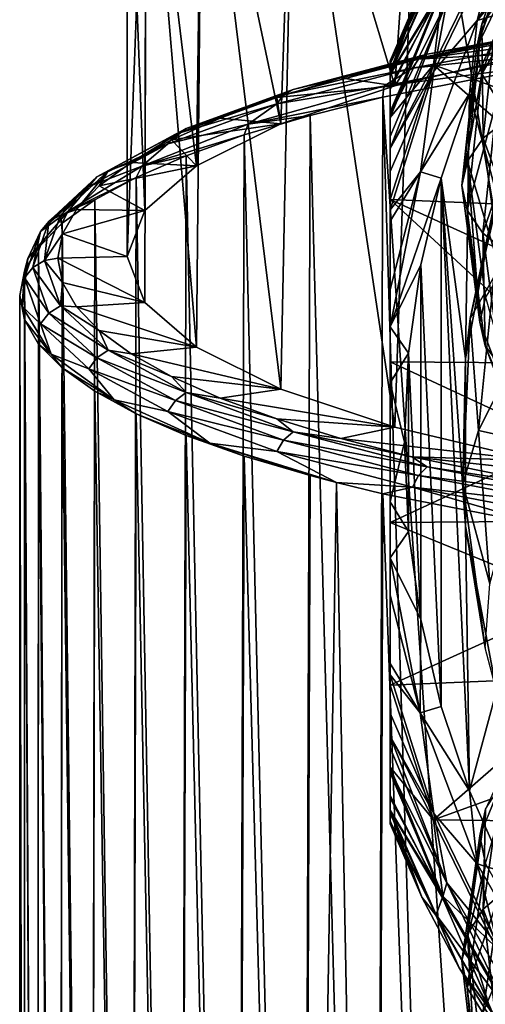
# Model space of a CAD drawing. Header units: metres. Extents: x -109 to 109, y -432 to 89.
# Tile 267 of 656: x -28.25 to -18.51, y -81.77 to -61.15. Entities that reach past the tile are written whole.
import ezdxf

# ---------------------------------------------------------------- set-up
doc = ezdxf.new("R2010")
doc.units = ezdxf.units.M
doc.layers.add('solid_506360_24502164', color=7, linetype='CONTINUOUS')

msp = doc.modelspace()

# ---------------------------------------------------------------- linework, layer by layer
at = {"layer": 'solid_506360_24502164'}
for points in [[(-25.634855, -65.146439, 56.34206), (-25.604977, -55.5, 56.514938), (-26, -55.5, 52)], [(-26, -66.109047, 52), (-26, -55.5, 52), (-25.604977, -55.5, 47.485062)], [(-26, -66.109047, 52), (-25.634855, -65.146439, 56.34206), (-26, -55.5, 52)], [(-25.634855, -67.071663, 47.65794), (-26, -66.109047, 52), (-25.604977, -55.5, 47.485062)], [(-25.634855, -65.146439, 56.34206), (-24.552097, -64.212364, 60.555386), (-25.604977, -55.5, 56.514938)], [(-24.552095, -68.005737, 43.444611), (-25.634855, -67.071663, 47.65794), (-25.604977, -55.5, 47.485062)], [(-24.552097, -64.212364, 60.555386), (-24.43203, -55.5, 60.892437), (-25.604977, -55.5, 56.514938)], [(-24.552095, -68.005737, 43.444611), (-25.604977, -55.5, 47.485062), (-24.43203, -55.5, 43.107563)], [(-24.552097, -64.212364, 60.555386), (-22.788128, -63.333874, 64.518005), (-24.43203, -55.5, 60.892437)], [(-22.788122, -68.884224, 39.481987), (-24.552095, -68.005737, 43.444611), (-24.43203, -55.5, 43.107563)], [(-22.788128, -63.333874, 64.518005), (-22.516661, -55.5, 65), (-24.43203, -55.5, 60.892437)], [(-22.788122, -68.884224, 39.481987), (-24.43203, -55.5, 43.107563), (-22.516661, -55.5, 39)], [(-22.788128, -63.333874, 64.518005), (-20.401289, -62.535793, 68.11792), (-22.516661, -55.5, 65)], [(-20.401278, -69.682312, 35.882065), (-22.788122, -68.884224, 39.481987), (-22.516661, -55.5, 39)], [(-20.401289, -62.535793, 68.11792), (-19.917091, -55.5, 68.71254), (-22.516661, -55.5, 65)], [(-20.401278, -69.682312, 35.882065), (-22.516661, -55.5, 39), (-19.917091, -55.5, 35.28746)], [(-20.401289, -62.535793, 68.11792), (-17.466312, -61.839325, 71.259476), (-19.917091, -55.5, 68.71254)], [(-17.466293, -70.378777, 32.740505), (-20.401278, -69.682312, 35.882065), (-19.917091, -55.5, 35.28746)], [(-17.466312, -61.839325, 71.259476), (-16.712542, -55.5, 71.917091), (-19.917091, -55.5, 68.71254)], [(-17.466293, -70.378777, 32.740505), (-19.917091, -55.5, 35.28746), (-16.712542, -55.5, 32.082909)], [(-18.675463, -61.171181, 294.428619), (-17.173046, -59.363914, 294.5), (-16.983206, -58.24025, 294.428619)], [(-18.675463, -61.171181, 294.428619), (-16.983206, -58.24025, 294.428619), (-18.248299, -59.464355, 294.220978)], [(-17.609644, -58.439423, 921.846008), (-18.692152, -61.747894, 920.234253), (-17.716063, -58.93671, 922.365356)], [(-17.609644, -58.439423, 921.846008), (-18.578197, -61.243336, 919.740417), (-18.692152, -61.747894, 920.234253)], [(-18.25396, -60.799179, 919.256775), (-18.578197, -61.243336, 919.740417), (-17.609644, -58.439423, 921.846008)], [(-17.716063, -58.93671, 922.365356), (-18.692152, -61.747894, 920.234253), (-17.611555, -59.499252, 922.807617)], [(-19.588058, -62.099483, 271.621307), (-18.291603, -59.439342, 271.621307), (-15.593861, -63.540794, 267.378693)], [(-19.395554, -60.498821, 272.241974), (-18.291603, -59.439342, 271.621307), (-19.588058, -62.099483, 271.621307)], [(-19.586092, -62.22921, 294.220978), (-18.248299, -59.464355, 294.220978), (-19.31176, -60.774242, 293.896912)], [(-18.675463, -61.171181, 294.428619), (-18.248299, -59.464355, 294.220978), (-19.586092, -62.22921, 294.220978)], [(-18.692152, -61.747894, 920.234253), (-18.580215, -62.28878, 920.682373), (-17.611555, -59.499252, 922.807617)], [(-18.675463, -61.171181, 294.428619), (-18.081402, -60.994305, 294.5), (-17.173046, -59.363914, 294.5)], [(-17.611555, -59.499252, 922.807617), (-18.580215, -62.28878, 920.682373), (-17.305862, -60.073784, 923.164063)], [(-19.538841, -60.099804, 292.36438), (-20.5, -62.284122, 292.363647), (-19.402166, -60.465759, 293.488617)], [(-19.538841, -60.099804, 292.36438), (-20.5, -62.01564, 291.208344), (-20.5, -62.07653, 291.763214)], [(-19.538841, -60.099804, 292.36438), (-19.833677, -60.48027, 291.208344), (-20.5, -62.01564, 291.208344)], [(-19.538841, -60.099804, 292.36438), (-20.5, -62.07653, 291.763214), (-20.5, -62.266365, 292.325684)], [(-19.538841, -60.099804, 292.36438), (-20.5, -62.266365, 292.325684), (-20.5, -62.284122, 292.363647)], [(-19.5373, -60.110279, 272.966187), (-20.5, -62.298695, 272.970154), (-19.833677, -60.48027, 273.742645)], [(-19.5373, -60.110279, 272.966187), (-19.395554, -60.498821, 272.241974), (-20.5, -62.298695, 272.970154)], [(-18.580215, -62.28878, 920.682373), (-18.257708, -62.81646, 921.074341), (-17.305862, -60.073784, 923.164063)], [(-19.31176, -60.774242, 293.896912), (-19.402166, -60.465759, 293.488617), (-20.5, -63.137363, 293.488617)], [(-20.5, -62.607243, 292.901031), (-20.5, -63.137363, 293.488617), (-19.402166, -60.465759, 293.488617)], [(-20.5, -62.607243, 292.901031), (-19.402166, -60.465759, 293.488617), (-20.5, -62.284122, 292.363647)], [(-19.833677, -60.48027, 273.742645), (-20.5, -62.298695, 272.970154), (-20.5, -62.230118, 273.067688)], [(-19.833677, -60.48027, 273.742645), (-20.5, -62.230118, 273.067688), (-20.5, -62.065647, 273.413696)], [(-19.833677, -60.48027, 273.742645), (-20.5, -62.065647, 273.413696), (-20.5, -62.01564, 273.742645)], [(-19.833677, -60.48027, 291.208344), (-20.5, -62.01564, 273.742645), (-20.5, -62.01564, 291.208344)], [(-19.833677, -60.48027, 291.208344), (-19.833677, -60.48027, 273.742645), (-20.5, -62.01564, 273.742645)], [(-19.395554, -60.498821, 272.241974), (-19.588058, -62.099483, 271.621307), (-20.5, -63.201412, 272.242432)], [(-19.395554, -60.498821, 272.241974), (-20.5, -63.201412, 272.242432), (-20.5, -63.08025, 272.310974)], [(-19.395554, -60.498821, 272.241974), (-20.5, -63.08025, 272.310974), (-20.5, -62.552429, 272.694458)], [(-19.395554, -60.498821, 272.241974), (-20.5, -62.552429, 272.694458), (-20.5, -62.298695, 272.970154)], [(-20.5, -63.6008, 293.789276), (-19.31176, -60.774242, 293.896912), (-20.5, -63.137363, 293.488617)], [(-20.5, -63.6008, 293.789276), (-20.5, -63.851368, 293.897034), (-19.31176, -60.774242, 293.896912)], [(-19.586092, -62.22921, 294.220978), (-19.31176, -60.774242, 293.896912), (-20.5, -63.851368, 293.897034)], [(-18.25396, -60.799179, 919.256775), (-18.552286, -63.633942, 917.100525), (-18.578197, -61.243336, 919.740417)], [(-18.043921, -63.232548, 916.742615), (-18.552286, -63.633942, 917.100525), (-18.25396, -60.799179, 919.256775)], [(-18.081402, -60.994305, 294.5), (-18.83536, -62.701424, 294.5), (-18.2747, -64.800453, 294.5)], [(-18.675463, -61.171181, 294.428619), (-18.83536, -62.701424, 294.5), (-18.081402, -60.994305, 294.5)], [(-19.866432, -64.339088, 294.428619), (-18.83536, -62.701424, 294.5), (-18.675463, -61.171181, 294.428619)], [(-19.866432, -64.339088, 294.428619), (-18.675463, -61.171181, 294.428619), (-19.586092, -62.22921, 294.220978)], [(-20.045759, -61.988949, 70.584572), (-16.687899, -61.314552, 73.626572), (-17.466312, -61.839325, 71.259476)], [(-19.725224, -61.875874, 71.327309), (-16.687899, -61.314552, 73.626572), (-20.045759, -61.988949, 70.584572)], [(-16.575024, -61.343838, 74.399376), (-19.901573, -61.981091, 71.524918), (-16.682402, -61.529873, 74.586678)], [(-19.725224, -61.875874, 71.327309), (-19.901573, -61.981091, 71.524918), (-16.575024, -61.343838, 74.399376)], [(-16.427612, -61.244164, 74.176765), (-16.687899, -61.314552, 73.626572), (-19.725224, -61.875874, 71.327309)], [(-16.427612, -61.244164, 74.176765), (-19.725224, -61.875874, 71.327309), (-16.575024, -61.343838, 74.399376)], [(-18.578197, -61.243336, 919.740417), (-18.999039, -64.624718, 917.996399), (-18.692152, -61.747894, 920.234253)], [(-18.578197, -61.243336, 919.740417), (-18.881824, -64.112938, 917.528992), (-18.999039, -64.624718, 917.996399)], [(-18.552286, -63.633942, 917.100525), (-18.881824, -64.112938, 917.528992), (-18.578197, -61.243336, 919.740417)], [(-16.682402, -61.529873, 74.586678), (-20.030031, -62.171162, 71.694008), (-17.231384, -61.861256, 74.342316)], [(-19.901573, -61.981091, 71.524918), (-20.030031, -62.171162, 71.694008), (-16.682402, -61.529873, 74.586678)], [(-18.692152, -61.747894, 920.234253), (-18.999039, -64.624718, 917.996399), (-18.580215, -62.28878, 920.682373)], [(-19.901573, -61.981091, 71.524918), (-22.726633, -62.722969, 68.17852), (-20.030031, -62.171162, 71.694008)], [(-22.525974, -62.61137, 68.009697), (-22.726633, -62.722969, 68.17852), (-19.901573, -61.981091, 71.524918)], [(-19.725224, -61.875874, 71.327309), (-21.530149, -62.371334, 68.859749), (-22.525974, -62.61137, 68.009697)], [(-19.725224, -61.875874, 71.327309), (-22.525974, -62.61137, 68.009697), (-19.901573, -61.981091, 71.524918)], [(-19.725224, -61.875874, 71.327309), (-20.045759, -61.988949, 70.584572), (-21.530149, -62.371334, 68.859749)], [(-21.530149, -62.371334, 68.859749), (-20.045759, -61.988949, 70.584572), (-20.401289, -62.535793, 68.11792)], [(-17.231384, -61.861256, 74.342316), (-20.629072, -62.545261, 71.256966), (-17.199749, -62.0998, 74.415405)], [(-20.030031, -62.171162, 71.694008), (-20.629072, -62.545261, 71.256966), (-17.231384, -61.861256, 74.342316)], [(-20.5, -62.01564, 273.742645), (-20.5, -77.98436, 273.742645), (-20.5, -77.98436, 291.208344)], [(-20.5, -62.01564, 273.742645), (-20.5, -62.065647, 273.413696), (-20.5, -77.98436, 273.742645)], [(-20.5, -62.01564, 291.208344), (-20.5, -62.01564, 273.742645), (-20.5, -77.98436, 291.208344)], [(-20.5, -77.92347, 291.763214), (-20.5, -62.01564, 291.208344), (-20.5, -77.98436, 291.208344)], [(-20.5, -77.92347, 291.763214), (-20.5, -62.07653, 291.763214), (-20.5, -62.01564, 291.208344)], [(-20.045759, -61.988949, 70.584572), (-17.466312, -61.839325, 71.259476), (-20.401289, -62.535793, 68.11792)], [(-20.030031, -62.171162, 71.694008), (-22.872797, -62.91769, 68.326645), (-20.629072, -62.545261, 71.256966)], [(-22.726633, -62.722969, 68.17852), (-22.872797, -62.91769, 68.326645), (-20.030031, -62.171162, 71.694008)], [(-17.199749, -62.0998, 74.415405), (-20.650057, -62.774597, 71.282799), (-17.283352, -112.939568, 74.35099)], [(-20.629072, -62.545261, 71.256966), (-20.650057, -62.774597, 71.282799), (-17.199749, -62.0998, 74.415405)], [(-20.5, -62.065647, 273.413696), (-20.5, -77.934303, 273.413513), (-20.5, -77.98436, 273.742645)], [(-20.5, -62.065647, 273.413696), (-20.5, -62.230118, 273.067688), (-20.5, -77.934303, 273.413513)], [(-20.5, -77.733635, 292.325684), (-20.5, -62.266365, 292.325684), (-20.5, -62.07653, 291.763214)], [(-20.5, -77.92347, 291.763214), (-20.5, -77.733635, 292.325684), (-20.5, -62.07653, 291.763214)], [(-20.5, -64.914711, 271.621307), (-19.588058, -62.099483, 271.621307), (-16.151886, -65.100365, 267.378693)], [(-20.5, -63.852718, 271.945038), (-19.588058, -62.099483, 271.621307), (-20.5, -64.914711, 271.621307)], [(-20.5, -63.201412, 272.242432), (-19.588058, -62.099483, 271.621307), (-20.5, -63.852718, 271.945038)], [(-19.586092, -62.22921, 294.220978), (-20.5, -63.851368, 293.897034), (-20.5, -64.329422, 294.051422)], [(-20.5, -65.130615, 294.22168), (-19.586092, -62.22921, 294.220978), (-20.5, -64.329422, 294.051422)], [(-19.866432, -64.339088, 294.428619), (-19.586092, -62.22921, 294.220978), (-20.5, -65.130615, 294.22168)], [(-20.5, -62.230118, 273.067688), (-20.5, -77.769684, 273.067383), (-20.5, -77.934303, 273.413513)], [(-20.5, -62.230118, 273.067688), (-20.5, -62.298695, 272.970154), (-20.5, -77.769684, 273.067383)], [(-19.588058, -62.099483, 271.621307), (-15.593861, -63.540794, 267.378693), (-16.151886, -65.100365, 267.378693)], [(-22.869789, -62.780731, 67.013084), (-21.530149, -62.371334, 68.859749), (-20.401289, -62.535793, 68.11792)], [(-22.525974, -62.61137, 68.009697), (-21.530149, -62.371334, 68.859749), (-22.869789, -62.780731, 67.013084)], [(-20.5, -77.715874, 292.363647), (-20.5, -62.284122, 292.363647), (-20.5, -62.266365, 292.325684)], [(-20.5, -77.733635, 292.325684), (-20.5, -77.715874, 292.363647), (-20.5, -62.266365, 292.325684)], [(-20.5, -77.392761, 292.901031), (-20.5, -62.607243, 292.901031), (-20.5, -62.284122, 292.363647)], [(-20.5, -77.715874, 292.363647), (-20.5, -77.392761, 292.901031), (-20.5, -62.284122, 292.363647)], [(-20.5, -62.298695, 272.970154), (-20.5, -77.701286, 272.970123), (-20.5, -77.769684, 273.067383)], [(-20.5, -62.298695, 272.970154), (-20.5, -62.552429, 272.694458), (-20.5, -77.701286, 272.970123)], [(-18.999039, -64.624718, 917.996399), (-18.883875, -65.143265, 918.450806), (-18.580215, -62.28878, 920.682373)], [(-18.580215, -62.28878, 920.682373), (-18.883875, -65.143265, 918.450806), (-18.257708, -62.81646, 921.074341)], [(-22.525974, -62.61137, 68.009697), (-24.053991, -63.214382, 65.057007), (-24.767481, -63.431747, 64.309219)], [(-22.525974, -62.61137, 68.009697), (-24.767481, -63.431747, 64.309219), (-22.726633, -62.722969, 68.17852)], [(-22.525974, -62.61137, 68.009697), (-22.869789, -62.780731, 67.013084), (-24.053991, -63.214382, 65.057007)], [(-20.629072, -62.545261, 71.256966), (-23.471468, -63.338818, 67.677475), (-20.650057, -62.774597, 71.282799)], [(-22.872797, -62.91769, 68.326645), (-23.471468, -63.338818, 67.677475), (-20.629072, -62.545261, 71.256966)], [(-22.869789, -62.780731, 67.013084), (-20.401289, -62.535793, 68.11792), (-22.788128, -63.333874, 64.518005)], [(-20.5, -62.552429, 272.694458), (-20.5, -77.447403, 272.694305), (-20.5, -77.701286, 272.970123)], [(-20.5, -62.552429, 272.694458), (-20.5, -63.08025, 272.310974), (-20.5, -77.447403, 272.694305)], [(-20.5, -62.607243, 292.901031), (-20.5, -76.86264, 293.488617), (-20.5, -63.137363, 293.488617)], [(-20.5, -77.392761, 292.901031), (-20.5, -76.86264, 293.488617), (-20.5, -62.607243, 292.901031)], [(-22.726633, -62.722969, 68.17852), (-24.987394, -63.550392, 64.446266), (-22.872797, -62.91769, 68.326645)], [(-24.767481, -63.431747, 64.309219), (-24.987394, -63.550392, 64.446266), (-22.726633, -62.722969, 68.17852)], [(-24.053991, -63.214382, 65.057007), (-22.869789, -62.780731, 67.013084), (-22.788128, -63.333874, 64.518005)], [(-23.471468, -63.338818, 67.677475), (-22.174761, -63.157032, 69.507538), (-20.650057, -62.774597, 71.282799)], [(-20.650057, -62.774597, 71.282799), (-22.174761, -63.157032, 69.507538), (-20.797663, -113.729019, 71.123459)], [(-20.650057, -62.774597, 71.282799), (-20.797663, -113.729019, 71.123459), (-19.108057, -113.332405, 72.81221)], [(-20.650057, -62.774597, 71.282799), (-19.108057, -113.332405, 72.81221), (-17.283352, -112.939568, 74.35099)], [(-19.866432, -64.339088, 294.428619), (-19.428518, -64.470772, 294.5), (-18.83536, -62.701424, 294.5)], [(-18.83536, -62.701424, 294.5), (-19.428518, -64.470772, 294.5), (-18.918947, -68.246971, 294.5)], [(-18.83536, -62.701424, 294.5), (-18.918947, -68.246971, 294.5), (-18.2747, -64.800453, 294.5)], [(-18.883875, -65.143265, 918.450806), (-18.556095, -65.62265, 918.879883), (-18.257708, -62.81646, 921.074341)], [(-18.257708, -62.81646, 921.074341), (-18.556095, -65.62265, 918.879883), (-17.758953, -63.286854, 921.370239)], [(-22.872797, -62.91769, 68.326645), (-25.147583, -63.750244, 64.571243), (-23.471468, -63.338818, 67.677475)], [(-24.987394, -63.550392, 64.446266), (-25.147583, -63.750244, 64.571243), (-22.872797, -62.91769, 68.326645)], [(-25.073036, -63.669285, 63.005066), (-24.053991, -63.214382, 65.057007), (-22.788128, -63.333874, 64.518005)], [(-24.767481, -63.431747, 64.309219), (-24.053991, -63.214382, 65.057007), (-25.073036, -63.669285, 63.005066)], [(-22.174761, -63.157032, 69.507538), (-23.550217, -63.566296, 67.607765), (-22.336079, -114.117546, 69.301193)], [(-23.471468, -63.338818, 67.677475), (-23.550217, -63.566296, 67.607765), (-22.174761, -63.157032, 69.507538)], [(-22.174761, -63.157032, 69.507538), (-22.336079, -114.117546, 69.301193), (-20.797663, -113.729019, 71.123459)], [(-20.5, -63.08025, 272.310974), (-20.5, -76.919739, 272.310974), (-20.5, -77.447403, 272.694305)], [(-20.5, -63.08025, 272.310974), (-20.5, -63.201412, 272.242432), (-20.5, -76.919739, 272.310974)], [(-20.5, -76.399223, 293.789276), (-20.5, -63.6008, 293.789276), (-20.5, -63.137363, 293.488617)], [(-20.5, -76.86264, 293.488617), (-20.5, -76.399223, 293.789276), (-20.5, -63.137363, 293.488617)], [(-20.5, -63.201412, 272.242432), (-20.5, -76.798599, 272.242432), (-20.5, -76.919739, 272.310974)], [(-20.5, -63.201412, 272.242432), (-20.5, -63.852718, 271.945038), (-20.5, -76.798599, 272.242432)], [(-18.043921, -63.232548, 916.742615), (-17.684084, -65.98912, 914.65332), (-18.552286, -63.633942, 917.100525)], [(-24.767481, -63.431747, 64.309219), (-25.918896, -64.142357, 60.871185), (-26.401962, -64.316734, 60.317295)], [(-24.767481, -63.431747, 64.309219), (-26.401962, -64.316734, 60.317295), (-24.987394, -63.550392, 64.446266)], [(-24.767481, -63.431747, 64.309219), (-25.073036, -63.669285, 63.005066), (-25.918896, -64.142357, 60.871185)], [(-23.471468, -63.338818, 67.677475), (-25.691639, -64.22023, 63.701694), (-23.550217, -63.566296, 67.607765)], [(-25.147583, -63.750244, 64.571243), (-25.691639, -64.22023, 63.701694), (-23.471468, -63.338818, 67.677475)], [(-25.073036, -63.669285, 63.005066), (-22.788128, -63.333874, 64.518005), (-24.552097, -64.212364, 60.555386)], [(-18.556095, -65.62265, 918.879883), (-18.049189, -66.023758, 919.239929), (-17.758953, -63.286854, 921.370239)], [(-24.987394, -63.550392, 64.446266), (-26.635794, -64.442909, 60.420361), (-25.147583, -63.750244, 64.571243)], [(-26.401962, -64.316734, 60.317295), (-26.635794, -64.442909, 60.420361), (-24.987394, -63.550392, 64.446266)], [(-25.918896, -64.142357, 60.871185), (-25.073036, -63.669285, 63.005066), (-24.552097, -64.212364, 60.555386)], [(-25.691639, -64.22023, 63.701694), (-24.765755, -63.999611, 65.596062), (-23.550217, -63.566296, 67.607765)], [(-23.550217, -63.566296, 67.607765), (-24.765755, -63.999611, 65.596062), (-23.710093, -114.486183, 67.363731)], [(-23.550217, -63.566296, 67.607765), (-23.710093, -114.486183, 67.363731), (-22.336079, -114.117546, 69.301193)], [(-20.5, -76.148636, 293.897034), (-20.5, -63.851368, 293.897034), (-20.5, -63.6008, 293.789276)], [(-20.5, -76.399223, 293.789276), (-20.5, -76.148636, 293.897034), (-20.5, -63.6008, 293.789276)], [(-18.552286, -63.633942, 917.100525), (-18.18231, -66.44899, 914.932678), (-18.881824, -64.112938, 917.528992)], [(-17.684084, -65.98912, 914.65332), (-18.18231, -66.44899, 914.932678), (-18.552286, -63.633942, 917.100525)], [(-25.147583, -63.750244, 64.571243), (-26.80612, -64.648254, 60.52058), (-25.691639, -64.22023, 63.701694)], [(-26.635794, -64.442909, 60.420361), (-26.80612, -64.648254, 60.52058), (-25.147583, -63.750244, 64.571243)], [(-20.5, -75.670677, 294.051392), (-20.5, -64.329422, 294.051422), (-20.5, -63.851368, 293.897034)], [(-20.5, -76.148636, 293.897034), (-20.5, -75.670677, 294.051392), (-20.5, -63.851368, 293.897034)], [(-20.5, -63.852718, 271.945038), (-20.5, -64.914711, 271.621307), (-20.5, -76.147385, 271.945068)], [(-20.5, -63.852718, 271.945038), (-20.5, -76.147385, 271.945068), (-20.5, -76.798599, 272.242432)], [(-24.765755, -63.999611, 65.596062), (-25.811716, -64.454147, 63.486088), (-24.910021, -114.824402, 65.329803)], [(-25.691639, -64.22023, 63.701694), (-25.811716, -64.454147, 63.486088), (-24.765755, -63.999611, 65.596062)], [(-24.765755, -63.999611, 65.596062), (-24.910021, -114.824402, 65.329803), (-23.710093, -114.486183, 67.363731)], [(-18.822788, -67.411057, 325.5), (-18.040407, -64.038147, 325.5), (-18.2747, -64.800453, 294.5)], [(-18.328732, -66.540848, 330.975433), (-18.040407, -64.038147, 325.5), (-18.822788, -67.411057, 325.5)], [(-25.691639, -64.22023, 63.701694), (-27.239662, -65.166374, 59.433887), (-25.811716, -64.454147, 63.486088)], [(-26.80612, -64.648254, 60.52058), (-27.239662, -65.166374, 59.433887), (-25.691639, -64.22023, 63.701694)], [(-26.584429, -64.630241, 58.670486), (-25.918896, -64.142357, 60.871185), (-24.552097, -64.212364, 60.555386)], [(-26.401962, -64.316734, 60.317295), (-25.918896, -64.142357, 60.871185), (-26.584429, -64.630241, 58.670486)], [(-26.584429, -64.630241, 58.670486), (-24.552097, -64.212364, 60.555386), (-25.634855, -65.146439, 56.34206)], [(-18.881824, -64.112938, 917.528992), (-18.620619, -67.484642, 915.744019), (-18.999039, -64.624718, 917.996399)], [(-18.881824, -64.112938, 917.528992), (-18.505276, -66.962402, 915.305786), (-18.620619, -67.484642, 915.744019)], [(-18.18231, -66.44899, 914.932678), (-18.505276, -66.962402, 915.305786), (-18.881824, -64.112938, 917.528992)], [(-26.635794, -64.442909, 60.420361), (-27.638111, -65.379234, 56.19688), (-26.80612, -64.648254, 60.52058)], [(-27.39587, -65.245201, 56.129246), (-27.638111, -65.379234, 56.19688), (-26.635794, -64.442909, 60.420361)], [(-26.401962, -64.316734, 60.317295), (-27.06394, -65.129318, 56.4193), (-27.39587, -65.245201, 56.129246)], [(-26.401962, -64.316734, 60.317295), (-27.39587, -65.245201, 56.129246), (-26.635794, -64.442909, 60.420361)], [(-27.239662, -65.166374, 59.433887), (-26.679626, -64.926704, 61.292519), (-25.811716, -64.454147, 63.486088)], [(-26.401962, -64.316734, 60.317295), (-26.584429, -64.630241, 58.670486), (-27.06394, -65.129318, 56.4193)], [(-25.811716, -64.454147, 63.486088), (-26.679626, -64.926704, 61.292519), (-25.929518, -115.123734, 63.217503)], [(-25.811716, -64.454147, 63.486088), (-25.929518, -115.123734, 63.217503), (-24.910021, -114.824402, 65.329803)], [(-20.5, -74.869385, 294.22168), (-20.5, -65.130615, 294.22168), (-20.5, -64.329422, 294.051422)], [(-20.5, -75.670677, 294.051392), (-20.5, -74.869385, 294.22168), (-20.5, -64.329422, 294.051422)], [(-20.5, -67.581421, 294.43335), (-19.428518, -64.470772, 294.5), (-19.866432, -64.339088, 294.428619)], [(-19.866432, -64.339088, 294.428619), (-20.5, -65.130615, 294.22168), (-20.5, -65.370529, 294.258484)], [(-20.5, -66.800545, 294.39624), (-19.866432, -64.339088, 294.428619), (-20.5, -65.370529, 294.258484)], [(-20.5, -66.800545, 294.39624), (-20.5, -67.581421, 294.43335), (-19.866432, -64.339088, 294.428619)], [(-20.5, -67.581421, 294.43335), (-19.855919, -66.287552, 294.5), (-19.428518, -64.470772, 294.5)], [(-19.428518, -64.470772, 294.5), (-19.855919, -66.287552, 294.5), (-19.428518, -75.529228, 294.5)], [(-19.428518, -64.470772, 294.5), (-18.918947, -71.753029, 294.5), (-18.918947, -68.246971, 294.5)], [(-19.428518, -64.470772, 294.5), (-18.83536, -77.298576, 294.5), (-18.918947, -71.753029, 294.5)], [(-19.428518, -64.470772, 294.5), (-19.428518, -75.529228, 294.5), (-18.83536, -77.298576, 294.5)], [(-26.80612, -64.648254, 60.52058), (-27.814566, -65.590294, 56.271294), (-27.239662, -65.166374, 59.433887)], [(-27.638111, -65.379234, 56.19688), (-27.814566, -65.590294, 56.271294), (-26.80612, -64.648254, 60.52058)], [(-27.06394, -65.129318, 56.4193), (-26.584429, -64.630241, 58.670486), (-25.634855, -65.146439, 56.34206)], [(-18.999039, -64.624718, 917.996399), (-18.620619, -67.484642, 915.744019), (-18.883875, -65.143265, 918.450806)], [(-26.679626, -64.926704, 61.292519), (-27.362331, -65.413857, 59.030937), (-26.764999, -115.377136, 61.043549)], [(-27.239662, -65.166374, 59.433887), (-27.362331, -65.413857, 59.030937), (-26.679626, -64.926704, 61.292519)], [(-26.679626, -64.926704, 61.292519), (-26.764999, -115.377136, 61.043549), (-25.929518, -115.123734, 63.217503)], [(-20.5, -68.317757, 271.068909), (-20.5, -75.085289, 271.621307), (-20.5, -64.914711, 271.621307)], [(-20.5, -76.147385, 271.945068), (-20.5, -64.914711, 271.621307), (-20.5, -75.085289, 271.621307)], [(-20.5, -64.914711, 271.621307), (-16.554359, -66.707123, 267.378693), (-16.797403, -68.345589, 267.378693)], [(-20.5, -68.317757, 271.068909), (-20.5, -64.914711, 271.621307), (-16.797403, -68.345589, 267.378693)], [(-20.5, -64.914711, 271.621307), (-16.151886, -65.100365, 267.378693), (-16.554359, -66.707123, 267.378693)], [(-18.822788, -67.411057, 325.5), (-18.2747, -64.800453, 294.5), (-18.918947, -68.246971, 294.5)], [(-27.39587, -65.245201, 56.129246), (-27.06394, -65.129318, 56.4193), (-27.353226, -65.63591, 54.134193)], [(-27.353226, -65.63591, 54.134193), (-27.06394, -65.129318, 56.4193), (-25.634855, -65.146439, 56.34206)], [(-20.5, -74.629669, 294.258453), (-20.5, -65.370529, 294.258484), (-20.5, -65.130615, 294.22168)], [(-20.5, -74.629669, 294.258453), (-20.5, -65.130615, 294.22168), (-20.5, -74.869385, 294.22168)], [(-27.239662, -65.166374, 59.433887), (-28.082033, -66.15329, 54.982216), (-27.362331, -65.413857, 59.030937)], [(-27.814566, -65.590294, 56.271294), (-28.082033, -66.15329, 54.982216), (-27.239662, -65.166374, 59.433887)], [(-27.39587, -65.245201, 56.129246), (-27.353226, -65.63591, 54.134193), (-27.729361, -66.195518, 51.842632)], [(-27.39587, -65.245201, 56.129246), (-27.729361, -66.195518, 51.842632), (-27.638111, -65.379234, 56.19688)], [(-27.353226, -65.63591, 54.134193), (-25.634855, -65.146439, 56.34206), (-26, -66.109047, 52)], [(-18.883875, -65.143265, 918.450806), (-18.507286, -67.977539, 916.207703), (-18.556095, -65.62265, 918.879883)], [(-18.620619, -67.484642, 915.744019), (-18.507286, -67.977539, 916.207703), (-18.883875, -65.143265, 918.450806)], [(-28.082033, -66.15329, 54.982216), (-27.854128, -65.91217, 56.717651), (-27.362331, -65.413857, 59.030937)], [(-27.638111, -65.379234, 56.19688), (-27.974415, -66.33757, 51.874126), (-27.814566, -65.590294, 56.271294)], [(-27.729361, -66.195518, 51.842632), (-27.974415, -66.33757, 51.874126), (-27.638111, -65.379234, 56.19688)], [(-27.362331, -65.413857, 59.030937), (-27.854128, -65.91217, 56.717651), (-27.414888, -115.579124, 58.822983)], [(-27.362331, -65.413857, 59.030937), (-27.414888, -115.579124, 58.822983), (-26.764999, -115.377136, 61.043549)], [(-20.5, -73.200012, 294.39621), (-20.5, -66.800545, 294.39624), (-20.5, -65.370529, 294.258484)], [(-20.5, -74.629669, 294.258453), (-20.5, -73.200012, 294.39621), (-20.5, -65.370529, 294.258484)], [(-27.814566, -65.590294, 56.271294), (-28.152916, -66.554466, 51.922211), (-28.082033, -66.15329, 54.982216)], [(-27.974415, -66.33757, 51.874126), (-28.152916, -66.554466, 51.922211), (-27.814566, -65.590294, 56.271294)], [(-27.729361, -66.195518, 51.842632), (-27.353226, -65.63591, 54.134193), (-27.449972, -66.146385, 51.831596)], [(-27.449972, -66.146385, 51.831596), (-27.353226, -65.63591, 54.134193), (-26, -66.109047, 52)], [(-18.556095, -65.62265, 918.879883), (-18.186045, -68.408966, 916.674072), (-18.049189, -66.023758, 919.239929)], [(-18.507286, -67.977539, 916.207703), (-18.186045, -68.408966, 916.674072), (-18.556095, -65.62265, 918.879883)], [(-27.854128, -65.91217, 56.717651), (-28.150858, -66.418022, 54.369572), (-27.878845, -115.725998, 56.56916)], [(-28.082033, -66.15329, 54.982216), (-28.150858, -66.418022, 54.369572), (-27.854128, -65.91217, 56.717651)], [(-27.854128, -65.91217, 56.717651), (-27.878845, -115.725998, 56.56916), (-27.414888, -115.579124, 58.822983)], [(-28.082033, -66.15329, 54.982216), (-28.200987, -67.156525, 50.456913), (-28.150858, -66.418022, 54.369572)], [(-28.152916, -66.554466, 51.922211), (-28.200987, -67.156525, 50.456913), (-28.082033, -66.15329, 54.982216)], [(-27.729361, -66.195518, 51.842632), (-27.449972, -66.146385, 51.831596), (-27.353201, -66.65686, 49.529003)], [(-27.449972, -66.146385, 51.831596), (-26, -66.109047, 52), (-25.634855, -67.071663, 47.65794)], [(-27.353201, -66.65686, 49.529003), (-27.449972, -66.146385, 51.831596), (-25.634855, -67.071663, 47.65794)], [(-27.974415, -66.33757, 51.874126), (-27.638109, -67.295898, 47.551369), (-28.152916, -66.554466, 51.922211)], [(-27.729361, -66.195518, 51.842632), (-27.395868, -67.145844, 47.556023), (-27.974415, -66.33757, 51.874126)], [(-27.395868, -67.145844, 47.556023), (-27.638109, -67.295898, 47.551369), (-27.974415, -66.33757, 51.874126)], [(-27.729361, -66.195518, 51.842632), (-27.353201, -66.65686, 49.529003), (-27.395868, -67.145844, 47.556023)], [(-20.5, -67.581421, 294.43335), (-20.113783, -68.135696, 294.5), (-19.855919, -66.287552, 294.5)], [(-19.855919, -66.287552, 294.5), (-20.113783, -68.135696, 294.5), (-19.855919, -73.712448, 294.5)], [(-19.855919, -66.287552, 294.5), (-19.855919, -73.712448, 294.5), (-19.428518, -75.529228, 294.5)], [(-28.150858, -66.418022, 54.369572), (-28.25, -66.927574, 52.004036), (-28.157103, -115.815155, 54.294018)], [(-28.200987, -67.156525, 50.456913), (-28.25, -66.927574, 52.004036), (-28.150858, -66.418022, 54.369572)], [(-28.152916, -66.554466, 51.922211), (-27.814564, -67.518631, 47.573124), (-28.200987, -67.156525, 50.456913)], [(-28.150858, -66.418022, 54.369572), (-28.157103, -115.815155, 54.294018), (-27.878845, -115.725998, 56.56916)], [(-27.638109, -67.295898, 47.551369), (-27.814564, -67.518631, 47.573124), (-28.152916, -66.554466, 51.922211)], [(-18.328732, -66.540848, 330.975433), (-18.822788, -67.411057, 325.5), (-18.650614, -69.74958, 330.975433)], [(-18.328732, -66.540848, 330.975433), (-18.650614, -69.74958, 330.975433), (-17.40447, -67.295403, 336.368317)], [(-27.395868, -67.145844, 47.556023), (-27.353201, -66.65686, 49.529003), (-27.063892, -67.163452, 47.2439)], [(-27.063892, -67.163452, 47.2439), (-27.353201, -66.65686, 49.529003), (-25.634855, -67.071663, 47.65794)], [(-28.25, -66.927574, 52.004036), (-28.25, -115.845055, 52.008305), (-28.157103, -115.815155, 54.294018)], [(-28.25, -66.927574, 52.004036), (-28.157646, -115.815331, 49.722458), (-28.25, -115.845055, 52.008305)], [(-28.25, -66.927574, 52.004036), (-28.150717, -67.437119, 49.638527), (-28.157646, -115.815331, 49.722458)], [(-28.200987, -67.156525, 50.456913), (-28.150717, -67.437119, 49.638527), (-28.25, -66.927574, 52.004036)], [(-20.5, -72.419891, 294.433289), (-20.5, -67.581421, 294.43335), (-20.5, -66.800545, 294.39624)], [(-20.5, -73.200012, 294.39621), (-20.5, -72.419891, 294.433289), (-20.5, -66.800545, 294.39624)], [(-18.505276, -66.962402, 915.305786), (-17.577133, -70.233688, 913.580566), (-18.620619, -67.484642, 915.744019)], [(-28.200987, -67.156525, 50.456913), (-27.594042, -68.151482, 45.96896), (-28.150717, -67.437119, 49.638527)], [(-27.814564, -67.518631, 47.573124), (-27.594042, -68.151482, 45.96896), (-28.200987, -67.156525, 50.456913)], [(-27.395868, -67.145844, 47.556023), (-26.401958, -68.07431, 43.367973), (-27.638109, -67.295898, 47.551369)], [(-27.395868, -67.145844, 47.556023), (-27.063892, -67.163452, 47.2439), (-26.584358, -67.662529, 44.992718)], [(-27.395868, -67.145844, 47.556023), (-26.584358, -67.662529, 44.992718), (-26.401958, -68.07431, 43.367973)], [(-27.063892, -67.163452, 47.2439), (-25.634855, -67.071663, 47.65794), (-24.552095, -68.005737, 43.444611)], [(-26.584358, -67.662529, 44.992718), (-27.063892, -67.163452, 47.2439), (-24.552095, -68.005737, 43.444611)], [(-27.638109, -67.295898, 47.551369), (-26.63579, -68.232224, 43.327892), (-27.814564, -67.518631, 47.573124)], [(-26.401958, -68.07431, 43.367973), (-26.63579, -68.232224, 43.327892), (-27.638109, -67.295898, 47.551369)], [(-18.650614, -69.74958, 330.975433), (-17.61335, -69.980438, 336.368317), (-17.40447, -67.295403, 336.368317)], [(-28.150717, -67.437119, 49.638527), (-27.879875, -115.726318, 47.446918), (-28.157646, -115.815331, 49.722458)], [(-28.150717, -67.437119, 49.638527), (-27.853855, -67.942955, 47.290527), (-27.879875, -115.726318, 47.446918)], [(-27.594042, -68.151482, 45.96896), (-27.853855, -67.942955, 47.290527), (-28.150717, -67.437119, 49.638527)], [(-27.814564, -67.518631, 47.573124), (-26.806116, -68.460678, 43.323841), (-27.594042, -68.151482, 45.96896)], [(-26.63579, -68.232224, 43.327892), (-26.806116, -68.460678, 43.323841), (-27.814564, -67.518631, 47.573124)], [(-20.5, -68.752708, 294.461456), (-20.113783, -68.135696, 294.5), (-20.5, -67.581421, 294.43335)], [(-20.5, -71.243813, 294.461487), (-20.5, -68.752708, 294.461456), (-20.5, -67.581421, 294.43335)], [(-20.5, -71.243813, 294.461487), (-20.5, -67.581421, 294.43335), (-20.5, -72.419891, 294.433289)], [(-18.980074, -70.869942, 325.5), (-18.822788, -67.411057, 325.5), (-18.918947, -68.246971, 294.5)], [(-18.650614, -69.74958, 330.975433), (-18.822788, -67.411057, 325.5), (-18.980074, -70.869942, 325.5)], [(-18.620619, -67.484642, 915.744019), (-17.577133, -70.233688, 913.580566), (-18.507286, -67.977539, 916.207703)], [(-25.918802, -68.150406, 42.792027), (-26.584358, -67.662529, 44.992718), (-24.552095, -68.005737, 43.444611)], [(-26.401958, -68.07431, 43.367973), (-26.584358, -67.662529, 44.992718), (-25.918802, -68.150406, 42.792027)], [(-27.853855, -67.942955, 47.290527), (-27.416306, -115.579575, 45.192497), (-27.879875, -115.726318, 47.446918)], [(-27.853855, -67.942955, 47.290527), (-27.361946, -68.441246, 44.977345), (-27.416306, -115.579575, 45.192497)], [(-27.594042, -68.151482, 45.96896), (-27.361946, -68.441246, 44.977345), (-27.853855, -67.942955, 47.290527)], [(-25.918802, -68.150406, 42.792027), (-24.552095, -68.005737, 43.444611), (-22.788122, -68.884224, 39.481987)], [(-18.507286, -67.977539, 916.207703), (-17.468523, -70.707474, 914.048889), (-18.186045, -68.408966, 916.674072)], [(-17.577133, -70.233688, 913.580566), (-17.468523, -70.707474, 914.048889), (-18.507286, -67.977539, 916.207703)], [(-27.594042, -68.151482, 45.96896), (-26.27393, -69.113632, 41.628979), (-27.361946, -68.441246, 44.977345)], [(-26.806116, -68.460678, 43.323841), (-26.27393, -69.113632, 41.628979), (-27.594042, -68.151482, 45.96896)], [(-26.401958, -68.07431, 43.367973), (-24.767475, -68.959297, 39.376049), (-26.63579, -68.232224, 43.327892)], [(-26.401958, -68.07431, 43.367973), (-25.918802, -68.150406, 42.792027), (-25.072922, -68.623474, 40.658154)], [(-26.401958, -68.07431, 43.367973), (-25.072922, -68.623474, 40.658154), (-24.767475, -68.959297, 39.376049)], [(-25.072922, -68.623474, 40.658154), (-25.918802, -68.150406, 42.792027), (-22.788122, -68.884224, 39.481987)], [(-20.5, -68.752708, 294.461456), (-20.199991, -70, 294.5), (-20.113783, -68.135696, 294.5)], [(-20.113783, -68.135696, 294.5), (-20.199991, -70, 294.5), (-20.113783, -71.864304, 294.5)], [(-20.113783, -68.135696, 294.5), (-20.113783, -71.864304, 294.5), (-19.855919, -73.712448, 294.5)], [(-26.63579, -68.232224, 43.327892), (-24.987389, -69.124741, 39.301987), (-26.806116, -68.460678, 43.323841)], [(-24.767475, -68.959297, 39.376049), (-24.987389, -69.124741, 39.301987), (-26.63579, -68.232224, 43.327892)], [(-20.5, -71.682243, 271.068909), (-20.5, -75.085289, 271.621307), (-20.5, -68.317757, 271.068909)], [(-20.5, -68.317757, 271.068909), (-16.797403, -68.345589, 267.378693), (-16.878679, -69.999992, 267.378693)], [(-20.5, -71.682243, 271.068909), (-20.5, -68.317757, 271.068909), (-16.878679, -69.999992, 267.378693)], [(-18.980074, -70.869942, 325.5), (-18.918947, -68.246971, 294.5), (-18.918947, -71.753029, 294.5)], [(-27.361946, -68.441246, 44.977345), (-26.766684, -115.377655, 42.971226), (-27.416306, -115.579575, 45.192497)], [(-27.361946, -68.441246, 44.977345), (-26.679146, -68.928375, 42.715885), (-26.766684, -115.377655, 42.971226)], [(-26.27393, -69.113632, 41.628979), (-26.679146, -68.928375, 42.715885), (-27.361946, -68.441246, 44.977345)], [(-26.806116, -68.460678, 43.323841), (-25.147577, -69.358688, 39.273182), (-26.27393, -69.113632, 41.628979)], [(-24.987389, -69.124741, 39.301987), (-25.147577, -69.358688, 39.273182), (-26.806116, -68.460678, 43.323841)], [(-24.053854, -69.078377, 38.606224), (-25.072922, -68.623474, 40.658154), (-22.788122, -68.884224, 39.481987)], [(-24.767475, -68.959297, 39.376049), (-25.072922, -68.623474, 40.658154), (-24.053854, -69.078377, 38.606224)], [(-20.5, -71.243813, 294.461487), (-20.199991, -70, 294.5), (-20.5, -68.752708, 294.461456)], [(-26.679146, -68.928375, 42.715885), (-25.931368, -115.124283, 40.796562), (-26.766684, -115.377655, 42.971226)], [(-26.679146, -68.928375, 42.715885), (-25.811157, -69.400902, 40.522442), (-25.931368, -115.124283, 40.796562)], [(-26.27393, -69.113632, 41.628979), (-25.811157, -69.400902, 40.522442), (-26.679146, -68.928375, 42.715885)], [(-24.767475, -68.959297, 39.376049), (-22.525967, -69.779671, 35.675571), (-24.987389, -69.124741, 39.301987)], [(-24.767475, -68.959297, 39.376049), (-24.053854, -69.078377, 38.606224), (-22.869633, -69.512024, 36.650162)], [(-24.767475, -68.959297, 39.376049), (-22.869633, -69.512024, 36.650162), (-22.525967, -69.779671, 35.675571)], [(-24.053854, -69.078377, 38.606224), (-22.788122, -68.884224, 39.481987), (-20.401278, -69.682312, 35.882065)], [(-26.27393, -69.113632, 41.628979), (-24.268938, -70.018814, 37.545967), (-25.811157, -69.400902, 40.522442)], [(-25.147577, -69.358688, 39.273182), (-24.268938, -70.018814, 37.545967), (-26.27393, -69.113632, 41.628979)], [(-24.987389, -69.124741, 39.301987), (-22.726625, -69.952164, 35.569733), (-25.147577, -69.358688, 39.273182)], [(-22.525967, -69.779671, 35.675571), (-22.726625, -69.952164, 35.569733), (-24.987389, -69.124741, 39.301987)], [(-22.869633, -69.512024, 36.650162), (-24.053854, -69.078377, 38.606224), (-20.401278, -69.682312, 35.882065)], [(-25.811157, -69.400902, 40.522442), (-24.91197, -114.824966, 38.683624), (-25.931368, -115.124283, 40.796562)], [(-25.811157, -69.400902, 40.522442), (-24.765135, -69.855408, 38.41259), (-24.91197, -114.824966, 38.683624)], [(-24.268938, -70.018814, 37.545967), (-24.765135, -69.855408, 38.41259), (-25.811157, -69.400902, 40.522442)], [(-25.147577, -69.358688, 39.273182), (-22.872791, -70.191238, 35.51778), (-24.268938, -70.018814, 37.545967)], [(-22.726625, -69.952164, 35.569733), (-22.872791, -70.191238, 35.51778), (-25.147577, -69.358688, 39.273182)], [(-21.529974, -69.921417, 34.803513), (-22.869633, -69.512024, 36.650162), (-20.401278, -69.682312, 35.882065)], [(-22.525967, -69.779671, 35.675571), (-22.869633, -69.512024, 36.650162), (-21.529974, -69.921417, 34.803513)], [(-24.765135, -69.855408, 38.41259), (-23.712109, -114.48674, 36.649162), (-24.91197, -114.824966, 38.683624)], [(-24.765135, -69.855408, 38.41259), (-23.549553, -70.288696, 36.401012), (-23.712109, -114.48674, 36.649162)], [(-24.268938, -70.018814, 37.545967), (-23.549553, -70.288696, 36.401012), (-24.765135, -69.855408, 38.41259)], [(-22.525967, -69.779671, 35.675571), (-19.725214, -70.515167, 32.35796), (-22.726625, -69.952164, 35.569733)], [(-22.525967, -69.779671, 35.675571), (-21.529974, -69.921417, 34.803513), (-20.045567, -70.303802, 33.078701)], [(-22.525967, -69.779671, 35.675571), (-20.045567, -70.303802, 33.078701), (-19.725214, -70.515167, 32.35796)], [(-21.529974, -69.921417, 34.803513), (-20.401278, -69.682312, 35.882065), (-17.466293, -70.378777, 32.740505)], [(-18.650614, -69.74958, 330.975433), (-18.980074, -70.869942, 325.5), (-18.414999, -72.965797, 330.975433)], [(-18.650614, -69.74958, 330.975433), (-18.414999, -72.965797, 330.975433), (-17.61335, -69.980438, 336.368317)], [(-24.268938, -70.018814, 37.545967), (-21.622828, -70.843674, 33.824795), (-22.17407, -70.697937, 34.501373)], [(-22.872791, -70.191238, 35.51778), (-21.622828, -70.843674, 33.824795), (-24.268938, -70.018814, 37.545967)], [(-24.268938, -70.018814, 37.545967), (-22.17407, -70.697937, 34.501373), (-23.549553, -70.288696, 36.401012)], [(-22.726625, -69.952164, 35.569733), (-19.901566, -70.694046, 32.223331), (-22.872791, -70.191238, 35.51778)], [(-19.725214, -70.515167, 32.35796), (-19.901566, -70.694046, 32.223331), (-22.726625, -69.952164, 35.569733)], [(-20.045567, -70.303802, 33.078701), (-21.529974, -69.921417, 34.803513), (-17.466293, -70.378777, 32.740505)], [(-20.5, -71.682243, 271.068909), (-16.878679, -69.999992, 267.378693), (-16.797405, -71.654396, 267.378693)], [(-20.5, -71.243813, 294.461487), (-20.113783, -71.864304, 294.5), (-20.199991, -70, 294.5)], [(-22.872791, -70.191238, 35.51778), (-20.030022, -70.937767, 32.150414), (-21.622828, -70.843674, 33.824795)], [(-19.901566, -70.694046, 32.223331), (-20.030022, -70.937767, 32.150414), (-22.872791, -70.191238, 35.51778)], [(-23.549553, -70.288696, 36.401012), (-22.338142, -114.118088, 34.711254), (-23.712109, -114.48674, 36.649162)], [(-23.549553, -70.288696, 36.401012), (-22.17407, -70.697937, 34.501373), (-22.338142, -114.118088, 34.711254)], [(-20.045567, -70.303802, 33.078701), (-17.466293, -70.378777, 32.740505), (-14.071606, -70.955956, 30.137028)], [(-16.687674, -70.978188, 30.036734), (-20.045567, -70.303802, 33.078701), (-14.071606, -70.955956, 30.137028)], [(-19.725214, -70.515167, 32.35796), (-20.045567, -70.303802, 33.078701), (-16.687674, -70.978188, 30.036734)], [(-22.17407, -70.697937, 34.501373), (-21.622828, -70.843674, 33.824795), (-22.338142, -114.118088, 34.711254)], [(-19.901566, -70.694046, 32.223331), (-16.575014, -71.331291, 29.348879), (-20.030022, -70.937767, 32.150414)], [(-19.725214, -70.515167, 32.35796), (-16.427603, -71.146881, 29.508505), (-19.901566, -70.694046, 32.223331)], [(-16.427603, -71.146881, 29.508505), (-16.575014, -71.331291, 29.348879), (-19.901566, -70.694046, 32.223331)], [(-19.725214, -70.515167, 32.35796), (-16.687674, -70.978188, 30.036734), (-16.427603, -71.146881, 29.508505)], [(-21.622828, -70.843674, 33.824795), (-20.799763, -113.72953, 32.888607), (-22.338142, -114.118088, 34.711254)], [(-21.622828, -70.843674, 33.824795), (-20.649357, -71.080345, 32.726238), (-20.799763, -113.72953, 32.888607)], [(-20.030022, -70.937767, 32.150414), (-20.649357, -71.080345, 32.726238), (-21.622828, -70.843674, 33.824795)], [(-18.50704, -74.299934, 325.5), (-18.980074, -70.869942, 325.5), (-18.918947, -71.753029, 294.5)], [(-18.414999, -72.965797, 330.975433), (-18.980074, -70.869942, 325.5), (-18.50704, -74.299934, 325.5)], [(-20.649357, -71.080345, 32.726238), (-19.110174, -113.332886, 31.199514), (-20.799763, -113.72953, 32.888607)], [(-20.030022, -70.937767, 32.150414), (-17.199083, -71.755089, 29.593866), (-20.649357, -71.080345, 32.726238)], [(-20.649357, -71.080345, 32.726238), (-17.199083, -71.755089, 29.593866), (-19.110174, -113.332886, 31.199514)], [(-20.030022, -70.937767, 32.150414), (-16.682392, -71.579056, 29.25775), (-17.199083, -71.755089, 29.593866)], [(-16.575014, -71.331291, 29.348879), (-16.682392, -71.579056, 29.25775), (-20.030022, -70.937767, 32.150414)], [(-20.5, -71.243813, 294.461487), (-20.5, -72.419891, 294.433289), (-20.113783, -71.864304, 294.5)], [(-20.5, -71.682243, 271.068909), (-16.797405, -71.654396, 267.378693), (-16.554361, -73.292862, 267.378693)], [(-20.5, -71.682243, 271.068909), (-16.554361, -73.292862, 267.378693), (-20.5, -75.085289, 271.621307)], [(-20.5, -72.419891, 294.433289), (-19.855919, -73.712448, 294.5), (-20.113783, -71.864304, 294.5)], [(-17.199083, -71.755089, 29.593866), (-17.285454, -112.939995, 29.660416), (-19.110174, -113.332886, 31.199514)], [(-18.50704, -74.299934, 325.5), (-18.918947, -71.753029, 294.5), (-18.2747, -75.199547, 294.5)], [(-18.83536, -77.298576, 294.5), (-18.2747, -75.199547, 294.5), (-18.918947, -71.753029, 294.5)], [(-20.5, -72.419891, 294.433289), (-19.866674, -75.660057, 294.428619), (-19.855919, -73.712448, 294.5)], [(-20.5, -73.200012, 294.39621), (-19.866674, -75.660057, 294.428619), (-20.5, -72.419891, 294.433289)], [(-20.5, -74.629669, 294.258453), (-19.866674, -75.660057, 294.428619), (-20.5, -73.200012, 294.39621)], [(-16.554361, -73.292862, 267.378693), (-16.15189, -74.89962, 267.378693), (-20.5, -75.085289, 271.621307)], [(-19.866674, -75.660057, 294.428619), (-19.428518, -75.529228, 294.5), (-19.855919, -73.712448, 294.5)], [(-20.5, -74.629669, 294.258453), (-20.5, -74.869385, 294.22168), (-19.866674, -75.660057, 294.428619)], [(-20.5, -74.869385, 294.22168), (-19.586082, -77.770813, 294.220978), (-19.866674, -75.660057, 294.428619)], [(-20.5, -75.670677, 294.051392), (-19.586082, -77.770813, 294.220978), (-20.5, -74.869385, 294.22168)], [(-16.15189, -74.89962, 267.378693), (-19.588058, -77.90052, 271.621307), (-20.5, -75.085289, 271.621307)], [(-16.15189, -74.89962, 267.378693), (-15.593865, -76.45919, 267.378693), (-19.588058, -77.90052, 271.621307)], [(-20.5, -76.147385, 271.945068), (-20.5, -75.085289, 271.621307), (-19.588058, -77.90052, 271.621307)], [(-18.83536, -77.298576, 294.5), (-18.081402, -79.005692, 294.5), (-18.2747, -75.199547, 294.5)], [(-19.866674, -75.660057, 294.428619), (-18.83536, -77.298576, 294.5), (-19.428518, -75.529228, 294.5)], [(-20.5, -76.148636, 293.897034), (-19.586082, -77.770813, 294.220978), (-20.5, -75.670677, 294.051392)], [(-19.866674, -75.660057, 294.428619), (-18.67584, -78.828026, 294.428619), (-18.83536, -77.298576, 294.5)], [(-19.586082, -77.770813, 294.220978), (-18.67584, -78.828026, 294.428619), (-19.866674, -75.660057, 294.428619)], [(-17.571936, -75.677269, 936.463257), (-18.619066, -78.238243, 934.063232), (-18.505577, -78.818054, 934.45813)], [(-18.503569, -77.676888, 933.630188), (-18.619066, -78.238243, 934.063232), (-17.571936, -75.677269, 936.463257)], [(-20.5, -76.147385, 271.945068), (-19.588058, -77.90052, 271.621307), (-20.5, -76.798599, 272.242432)], [(-20.5, -76.148636, 293.897034), (-19.311758, -79.225761, 293.896912), (-19.586082, -77.770813, 294.220978)], [(-20.5, -76.399223, 293.789276), (-19.311758, -79.225761, 293.896912), (-20.5, -76.148636, 293.897034)], [(-20.5, -76.86264, 293.488617), (-19.311758, -79.225761, 293.896912), (-20.5, -76.399223, 293.789276)], [(-15.593865, -76.45919, 267.378693), (-14.885665, -77.956558, 267.378693), (-19.588058, -77.90052, 271.621307)], [(-20.5, -76.798599, 272.242432), (-19.588058, -77.90052, 271.621307), (-19.395552, -79.501183, 272.241974)], [(-20.5, -76.919739, 272.310974), (-20.5, -76.798599, 272.242432), (-19.395552, -79.501183, 272.241974)], [(-20.5, -76.86264, 293.488617), (-19.402166, -79.534241, 293.488617), (-19.311758, -79.225761, 293.896912)], [(-20.5, -77.392761, 292.901031), (-19.402166, -79.534241, 293.488617), (-20.5, -76.86264, 293.488617)], [(-20.5, -76.919739, 272.310974), (-19.395552, -79.501183, 272.241974), (-20.5, -77.447403, 272.694305)], [(-18.180632, -77.187172, 933.189941), (-18.552235, -79.775436, 930.752869), (-18.503569, -77.676888, 933.630188)], [(-18.043871, -79.343964, 930.430054), (-18.552235, -79.775436, 930.752869), (-18.180632, -77.187172, 933.189941)], [(-20.5, -77.715874, 292.363647), (-19.402166, -79.534241, 293.488617), (-20.5, -77.392761, 292.901031)], [(-19.395552, -79.501183, 272.241974), (-20.5, -77.701286, 272.970123), (-20.5, -77.447403, 272.694305)], [(-18.67584, -78.828026, 294.428619), (-18.081402, -79.005692, 294.5), (-18.83536, -77.298576, 294.5)], [(-20.5, -77.769684, 273.067383), (-20.5, -77.701286, 272.970123), (-19.537285, -79.889748, 272.966187)], [(-19.395552, -79.501183, 272.241974), (-19.537285, -79.889748, 272.966187), (-20.5, -77.701286, 272.970123)], [(-18.503569, -77.676888, 933.630188), (-18.881773, -80.29393, 931.134644), (-18.619066, -78.238243, 934.063232)], [(-18.552235, -79.775436, 930.752869), (-18.881773, -80.29393, 931.134644), (-18.503569, -77.676888, 933.630188)], [(-19.538841, -79.900192, 292.36438), (-19.402166, -79.534241, 293.488617), (-20.5, -77.715874, 292.363647)], [(-19.833677, -79.51973, 291.208344), (-20.5, -77.715874, 292.363647), (-20.5, -77.733635, 292.325684)], [(-19.538841, -79.900192, 292.36438), (-20.5, -77.715874, 292.363647), (-19.833677, -79.51973, 291.208344)], [(-19.833677, -79.51973, 291.208344), (-20.5, -77.733635, 292.325684), (-20.5, -77.92347, 291.763214)], [(-20.5, -77.934303, 273.413513), (-20.5, -77.769684, 273.067383), (-19.537285, -79.889748, 272.966187)], [(-14.885665, -77.956558, 267.378693), (-18.291603, -80.560654, 271.621307), (-19.588058, -77.90052, 271.621307)], [(-19.395552, -79.501183, 272.241974), (-19.588058, -77.90052, 271.621307), (-18.291603, -80.560654, 271.621307)], [(-19.586082, -77.770813, 294.220978), (-18.248283, -80.535667, 294.220978), (-18.67584, -78.828026, 294.428619)], [(-19.311758, -79.225761, 293.896912), (-18.248283, -80.535667, 294.220978), (-19.586082, -77.770813, 294.220978)], [(-19.833677, -79.51973, 291.208344), (-20.5, -77.92347, 291.763214), (-20.5, -77.98436, 291.208344)], [(-20.5, -77.934303, 273.413513), (-19.537285, -79.889748, 272.966187), (-20.5, -77.98436, 273.742645)], [(-19.537285, -79.889748, 272.966187), (-19.833677, -79.51973, 273.742645), (-20.5, -77.98436, 273.742645)], [(-20.5, -77.98436, 291.208344), (-20.5, -77.98436, 273.742645), (-19.833677, -79.51973, 273.742645)], [(-19.833677, -79.51973, 291.208344), (-20.5, -77.98436, 291.208344), (-19.833677, -79.51973, 273.742645)], [(-18.619066, -78.238243, 934.063232), (-18.998896, -80.855728, 931.544434), (-18.505577, -78.818054, 934.45813)], [(-18.881773, -80.29393, 931.134644), (-18.998896, -80.855728, 931.544434), (-18.619066, -78.238243, 934.063232)], [(-18.998896, -80.855728, 931.544434), (-18.883821, -81.417992, 931.944214), (-18.505577, -78.818054, 934.45813)], [(-18.505577, -78.818054, 934.45813), (-18.883821, -81.417992, 931.944214), (-18.184364, -79.389076, 934.787476)], [(-18.67584, -78.828026, 294.428619), (-16.983707, -81.759026, 294.428619), (-18.081402, -79.005692, 294.5)], [(-18.248283, -80.535667, 294.220978), (-16.983707, -81.759026, 294.428619), (-18.67584, -78.828026, 294.428619)], [(-19.402166, -79.534241, 293.488617), (-17.957977, -82.035645, 293.488617), (-19.311758, -79.225761, 293.896912)], [(-19.311758, -79.225761, 293.896912), (-17.645618, -82.111595, 293.896912), (-18.248283, -80.535667, 294.220978)], [(-17.957977, -82.035645, 293.488617), (-17.645618, -82.111595, 293.896912), (-19.311758, -79.225761, 293.896912)], [(-18.043871, -79.343964, 930.430054), (-17.755194, -81.869553, 928.056824), (-18.552235, -79.775436, 930.752869)], [(-19.537285, -79.889748, 272.966187), (-19.052559, -81, 273.742645), (-19.833677, -79.51973, 273.742645)], [(-19.833677, -79.51973, 291.208344), (-19.833677, -79.51973, 273.742645), (-19.052559, -81, 273.742645)], [(-19.052559, -81, 291.208344), (-19.833677, -79.51973, 291.208344), (-19.052559, -81, 273.742645)], [(-19.538841, -79.900192, 292.36438), (-19.833677, -79.51973, 291.208344), (-19.052559, -81, 291.208344)], [(-19.538841, -79.900192, 292.36438), (-18.343241, -81.971039, 292.36438), (-19.402166, -79.534241, 293.488617)], [(-19.395552, -79.501183, 272.241974), (-17.926041, -82.046455, 272.241974), (-19.537285, -79.889748, 272.966187)], [(-18.343241, -81.971039, 292.36438), (-17.957977, -82.035645, 293.488617), (-19.402166, -79.534241, 293.488617)], [(-19.395552, -79.501183, 272.241974), (-18.291603, -80.560654, 271.621307), (-17.926041, -82.046455, 272.241974)], [(-18.883821, -81.417992, 931.944214), (-18.556046, -81.944984, 932.31543), (-18.184364, -79.389076, 934.787476)], [(-18.184364, -79.389076, 934.787476), (-18.556046, -81.944984, 932.31543), (-17.687613, -79.894943, 935.02417)], [(-19.538841, -79.900192, 292.36438), (-19.052559, -81, 291.208344), (-18.343241, -81.971039, 292.36438)], [(-19.537285, -79.889748, 272.966187), (-18.333399, -81.974937, 272.966187), (-19.052559, -81, 273.742645)], [(-17.926041, -82.046455, 272.241974), (-18.333399, -81.974937, 272.966187), (-19.537285, -79.889748, 272.966187)], [(-18.552235, -79.775436, 930.752869), (-18.255424, -82.351013, 928.295166), (-18.881773, -80.29393, 931.134644)], [(-18.556046, -81.944984, 932.31543), (-18.049139, -82.388817, 932.623108), (-17.687613, -79.894943, 935.02417)], [(-17.755194, -81.869553, 928.056824), (-18.255424, -82.351013, 928.295166), (-18.552235, -79.775436, 930.752869)], [(-18.881773, -80.29393, 931.134644), (-18.695974, -83.461082, 929.003723), (-18.998896, -80.855728, 931.544434)], [(-18.881773, -80.29393, 931.134644), (-18.579689, -82.897972, 928.618164), (-18.695974, -83.461082, 929.003723)], [(-18.255424, -82.351013, 928.295166), (-18.579689, -82.897972, 928.618164), (-18.881773, -80.29393, 931.134644)], [(-18.333399, -81.974937, 272.966187), (-18.161165, -82.416603, 273.742645), (-19.052559, -81, 273.742645)], [(-19.052559, -81, 291.208344), (-19.052559, -81, 273.742645), (-18.161165, -82.416603, 273.742645)], [(-18.161165, -82.416603, 291.208344), (-19.052559, -81, 291.208344), (-18.161165, -82.416603, 273.742645)], [(-18.343241, -81.971039, 292.36438), (-19.052559, -81, 291.208344), (-18.161165, -82.416603, 291.208344)], [(-18.998896, -80.855728, 931.544434), (-18.695974, -83.461082, 929.003723), (-18.883821, -81.417992, 931.944214)], [(-18.883821, -81.417992, 931.944214), (-18.581707, -84.004784, 929.409546), (-18.556046, -81.944984, 932.31543)], [(-18.695974, -83.461082, 929.003723), (-18.581707, -84.004784, 929.409546), (-18.883821, -81.417992, 931.944214)]]:
    msp.add_3dface(points, dxfattribs=at)

doc.saveas('drawing.dxf')
